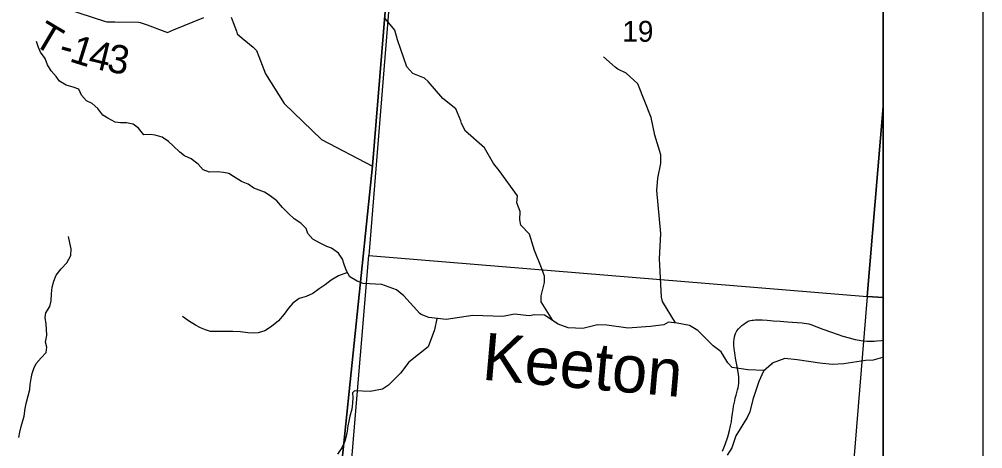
# Model space of a CAD drawing. Extents: x 0 to 42, y 0 to 22.
# Drawn here: x 8.033 to 9, y 17.823 to 18.254 of the extents above; entities that cross this region are included whole.
import ezdxf

# ---------------------------------------------------------------- set-up
doc = ezdxf.new("R2010")
doc.units = 0
for name, color, linetype in [('GM_X_County_Road', 7, 'Continuous'), ('GM_X_Minor_River', 7, 'Continuous'), ('GM_X_Minor_River_Text', 7, 'Continuous'), ('GM_X_Section', 7, 'Continuous'), ('GM_X_Section_Text', 7, 'Continuous'), ('GM_X_Township', 7, 'Continuous'), ('GM_X_Township_Road', 7, 'Continuous'), ('GM_X_Township_Road_Text', 7, 'Continuous'), ('GM_X_Unincorporated', 7, 'Continuous'), ('SH_Cut_Line', 7, 'Continuous'), ('SH_Data', 7, 'Continuous')]:
    doc.layers.add(name, color=color, linetype=linetype)

msp = doc.modelspace()

# ---------------------------------------------------------------- linework, layer by layer
at = {"layer": 'GM_X_County_Road'}
msp.add_lwpolyline([(8.73894, 17.82041), (8.7415, 17.82735), (8.74416, 17.83494), (8.74592, 17.84109), (8.74708, 17.8459), (8.74786, 17.85001), (8.74841, 17.85392), (8.74892, 17.85824), (8.74952, 17.86238), (8.75005, 17.86554), (8.75056, 17.86842), (8.75115, 17.87112), (8.75181, 17.87379), (8.75255, 17.87654), (8.7533, 17.87918), (8.75403, 17.88187), (8.75454, 17.88399), (8.75495, 17.88607), (8.75529, 17.8888), (8.75542, 17.89092), (8.75542, 17.893), (8.75528, 17.89504), (8.755, 17.89754), (8.7547, 17.8998), (8.75378, 17.90527), (8.75209, 17.91377), (8.75117, 17.91913), (8.75058, 17.92327), (8.75036, 17.92701), (8.75038, 17.92999), (8.75062, 17.93268), (8.75103, 17.93513), (8.75158, 17.93735), (8.75192, 17.93832), (8.75232, 17.93924), (8.75343, 17.94104), (8.755, 17.94303), (8.75672, 17.94484), (8.75847, 17.94646), (8.76041, 17.94798), (8.76217, 17.94923), (8.76374, 17.95021), (8.76478, 17.95073), (8.76579, 17.95115), (8.76718, 17.95153), (8.76863, 17.95181), (8.77009, 17.95198), (8.77162, 17.95209), (8.77519, 17.95215), (8.77882, 17.95206), (8.78368, 17.95177), (8.78972, 17.95129), (8.7969, 17.95077), (8.80423, 17.95023), (8.81871, 17.94928), (8.821, 17.949), (8.82322, 17.94862), (8.82547, 17.94806), (8.82752, 17.94744), (8.83341, 17.94532), (8.83972, 17.94295), (8.84814, 17.93975), (8.85403, 17.93776), (8.85966, 17.93596), (8.86617, 17.93404), (8.87189, 17.93263), (8.87613, 17.93175), (8.87983, 17.9312), (8.88357, 17.93087), (8.88611, 17.93078), (8.88856, 17.93078), (8.89102, 17.93087), (8.89374, 17.93111), (8.8986, 17.93161), (8.9, 17.9318)], dxfattribs=at)
at = {"layer": 'GM_X_Minor_River'}
for points in [[(8.56883, 17.9514), (8.55708, 17.97027), (8.55708, 17.97634), (8.56028, 17.98963), (8.56027, 17.99588), (8.55723, 18.00441), (8.55021, 18.02185), (8.54547, 18.03796), (8.53675, 18.04724), (8.53561, 18.05236), (8.53598, 18.0607), (8.53275, 18.06961), (8.53331, 18.07644), (8.51493, 18.10201), (8.50925, 18.10882), (8.50015, 18.12455), (8.48121, 18.14139), (8.47704, 18.14916), (8.47628, 18.15162), (8.47135, 18.16375), (8.45828, 18.17416), (8.44351, 18.1912), (8.43991, 18.19442), (8.42836, 18.19914), (8.42211, 18.20576), (8.41281, 18.23286), (8.41034, 18.24253), (8.40037, 18.25436)], [(8.37849, 17.98872), (8.37241, 17.99091), (8.36521, 17.99545), (8.36161, 18.00132), (8.35952, 18.00758), (8.35761, 18.01307), (8.35382, 18.01913), (8.34681, 18.02405), (8.34189, 18.02575), (8.3347, 18.02934), (8.32788, 18.03293), (8.32296, 18.03861), (8.32143, 18.04372), (8.31594, 18.04902), (8.30931, 18.05337), (8.30363, 18.05867), (8.29738, 18.06492), (8.29188, 18.07155), (8.2843, 18.07703), (8.27938, 18.08005), (8.27427, 18.08213), (8.26878, 18.0842), (8.2631, 18.08837), (8.25648, 18.09082), (8.24852, 18.09592), (8.2436, 18.09876), (8.23849, 18.10007), (8.23187, 18.10063), (8.22431, 18.10023), (8.21787, 18.1025), (8.21295, 18.10818), (8.20594, 18.11366), (8.19931, 18.11649), (8.19439, 18.12028), (8.18776, 18.12652), (8.18302, 18.13107), (8.17696, 18.13523), (8.16996, 18.13749), (8.16466, 18.13805), (8.15842, 18.13784), (8.15311, 18.14428), (8.14781, 18.14844), (8.14119, 18.14976), (8.13495, 18.14974), (8.12965, 18.1503), (8.12227, 18.15427), (8.11734, 18.15748), (8.11242, 18.16411), (8.10673, 18.16922), (8.10105, 18.17187), (8.09594, 18.17736), (8.09328, 18.18361), (8.0876, 18.18531), (8.08041, 18.18757), (8.07378, 18.19135), (8.07037, 18.19627), (8.06544, 18.20195), (8.06165, 18.20801), (8.05955, 18.21408), (8.05481, 18.22052), (8.05273, 18.22526), (8.05063, 18.23132)], [(8.69195, 17.94909), (8.67873, 17.97051), (8.67778, 17.97505), (8.67565, 18.01336), (8.67695, 18.03878), (8.67312, 18.08182), (8.67405, 18.09415), (8.67706, 18.10895), (8.67724, 18.11749), (8.67097, 18.13739), (8.66754, 18.15521), (8.65388, 18.18894), (8.64214, 18.19954), (8.634, 18.20351), (8.63135, 18.2054), (8.61961, 18.21581)], [(8.05929, 17.95441), (8.06003, 17.95915), (8.06418, 17.96542), (8.06531, 17.9713), (8.06567, 17.97813), (8.0666, 17.98496), (8.06811, 17.99085), (8.07055, 17.99692), (8.07546, 18.00338), (8.08131, 18.00946), (8.08508, 18.01668), (8.08564, 18.02351), (8.0843, 18.02938), (8.08296, 18.03583)], [(8.36264, 17.99965), (8.35386, 17.99637), (8.34631, 17.99199), (8.34026, 17.98743), (8.33422, 17.98324), (8.32799, 17.97868), (8.32137, 17.97544), (8.31438, 17.97372), (8.30796, 17.96896), (8.30343, 17.96402), (8.29909, 17.95775), (8.29343, 17.95129), (8.28663, 17.9454), (8.27983, 17.94121), (8.27321, 17.9393), (8.26811, 17.93872), (8.26281, 17.93928), (8.25544, 17.94002), (8.24768, 17.94039), (8.23104, 17.94035), (8.22536, 17.94053), (8.22026, 17.94223), (8.21534, 17.94411), (8.21022, 17.94695), (8.20322, 17.9511), (8.19716, 17.95546)], [(8.78088, 17.9013), (8.76445, 17.90216), (8.74873, 17.90442), (8.74418, 17.90916), (8.73774, 17.91998), (8.72959, 17.92623), (8.71425, 17.9414), (8.70572, 17.94652), (8.69341, 17.94897), (8.68471, 17.94971), (8.67997, 17.94723), (8.66672, 17.9455), (8.64363, 17.94394), (8.64211, 17.94413), (8.62299, 17.94676), (8.61353, 17.94712), (8.59895, 17.94349), (8.584, 17.94422), (8.57415, 17.948), (8.56051, 17.95672), (8.55067, 17.95727), (8.54499, 17.95631), (8.53022, 17.95781), (8.51848, 17.95551), (8.48838, 17.9566), (8.46188, 17.95237), (8.44428, 17.95443), (8.4367, 17.95765), (8.43537, 17.95841), (8.41927, 17.97624), (8.41207, 17.98211), (8.3973, 17.9876), (8.37849, 17.98872)], [(8.03304, 17.8341), (8.03416, 17.83942), (8.03528, 17.84511), (8.0366, 17.84985), (8.03829, 17.85573), (8.03941, 17.86332), (8.04035, 17.86845), (8.04241, 17.87604), (8.04391, 17.8823), (8.04447, 17.88723), (8.04541, 17.89331), (8.04653, 17.89824), (8.04803, 17.90336), (8.05048, 17.9083), (8.05558, 17.91419), (8.06049, 17.91932), (8.06123, 17.92464), (8.05971, 17.92975), (8.06102, 17.93639), (8.06063, 17.94284), (8.06062, 17.94796), (8.05929, 17.95441)], [(8.45224, 17.9535), (8.45003, 17.94214), (8.44362, 17.9251), (8.42413, 17.90968), (8.41587, 17.89873), (8.40381, 17.88667), (8.3977, 17.88273), (8.38554, 17.88036), (8.36963, 17.88112)], [(8.9, 17.91439), (8.89942, 17.91436), (8.89014, 17.91168), (8.88238, 17.91129), (8.86061, 17.90802), (8.84888, 17.90724), (8.83657, 17.90874), (8.81385, 17.91212), (8.80135, 17.91343), (8.78867, 17.90866), (8.78811, 17.90771), (8.78016, 17.90067), (8.77525, 17.8904), (8.76921, 17.87235), (8.76638, 17.85999), (8.76354, 17.85429), (8.7522, 17.83603), (8.74824, 17.82387), (8.7437, 17.81645)], [(8.36963, 17.88112), (8.36789, 17.87899), (8.36809, 17.87425), (8.36791, 17.86875), (8.36698, 17.86249), (8.3651, 17.85566), (8.36397, 17.85072), (8.36323, 17.84579), (8.36229, 17.84048), (8.36135, 17.83554), (8.36023, 17.83061), (8.35702, 17.82397), (8.35288, 17.81751)]]:
    msp.add_lwpolyline(points, dxfattribs=at)
at = {"layer": 'GM_X_Section'}
msp.add_lwpolyline([(8.384, 18.01657), (8.88396, 17.97572), (8.84322, 17.47731), (8.3427, 17.52106)], close=True, dxfattribs=at)
at = {"layer": 'GM_X_Township'}
msp.add_lwpolyline([(8.42127, 18.51405), (8.38769, 18.10646), (8.32232, 17.47301), (8.30468, 17.09885), (8.29856, 17.02621), (8.2967, 17.00562), (8.09356, 17.02392), (8.06488, 17.0255), (8.03278, 17.02883), (7.97896, 17.0312), (7.36254, 17.08083), (7.35717, 17.08127), (7.35122, 17.08175), (7.35051, 17.0818), (7.34212, 17.08248), (7.2769, 17.08773), (7.22466, 17.09014), (6.78886, 17.12464), (6.70312, 17.1317), (6.64854, 17.1358), (6.05163, 17.18401)], dxfattribs=at)
at = {"layer": 'GM_X_Township_Road'}
msp.add_lwpolyline([(8.9, 16.95771), (8.9, 20.00639), (8.75955, 20.01746), (8.65628, 20.02413), (8.5294, 20.03351), (8.48531, 19.43126), (8.46517, 19.12289), (8.46366, 19.1008), (8.46152, 19.07253), (8.46207, 19.06399), (8.4621, 19.05934), (8.4614, 19.04662), (8.46117, 19.04011), (8.46085, 19.02695), (8.42127, 18.51405), (8.38769, 18.10646), (8.32232, 17.47301), (8.30468, 17.09885), (8.29856, 17.02621), (8.2967, 17.00562), (8.30518, 17.00518), (8.669, 16.9761)], close=True, dxfattribs=at)
for points in [[(8.07985, 18.26449), (8.1201, 18.25143), (8.12139, 18.25101), (8.12944, 18.25087), (8.15295, 18.25048), (8.15476, 18.25044), (8.16188, 18.24782), (8.17953, 18.24132), (8.18206, 18.24038), (8.18827, 18.24293), (8.21874, 18.25541)], [(8.24595, 18.25557), (8.24793, 18.25029), (8.25123, 18.24149), (8.25221, 18.23887), (8.25723, 18.23458), (8.26796, 18.22541), (8.27154, 18.22235), (8.27395, 18.21606)], [(8.27395, 18.21606), (8.28049, 18.19898), (8.29922, 18.16923), (8.33668, 18.13286), (8.3878, 18.1062)]]:
    msp.add_lwpolyline(points, dxfattribs=at)
at = {"layer": 'GM_X_Unincorporated'}
for points in [[(8.9, 18.16608), (8.9, 18.47928), (8.42464, 18.51753), (8.38436, 18.0206), (8.384, 18.01657), (8.88396, 17.97572)], [(8.9, 17.97443), (8.9, 18.16608), (8.88396, 17.97572)], [(8.9, 17.47238), (8.9, 17.97443), (8.88396, 17.97572), (8.84322, 17.47731)]]:
    msp.add_lwpolyline(points, close=True, dxfattribs=at)
at = {"layer": 'SH_Cut_Line'}
for points in [[(8.17227, 15.49063), (8.24231, 16.32059), (8.26133, 16.54947), (8.2967, 17.00562), (8.29856, 17.02621), (8.30468, 17.09885), (8.32232, 17.47301), (8.38769, 18.10646), (8.42127, 18.51405), (8.46085, 19.02695), (8.46117, 19.04011), (8.4614, 19.04662), (8.4621, 19.05934), (8.46207, 19.06399), (8.46152, 19.07253), (8.46366, 19.1008), (8.46517, 19.12289), (8.48531, 19.43126), (8.5294, 20.03351), (8.55155, 20.24789), (8.57059, 20.47391), (8.6039, 20.89865), (8.604, 20.9), (2.1, 20.9)], [(8.9, 14.1), (8.9, 20.00639), (8.75955, 20.01746), (8.65628, 20.02413), (8.5294, 20.03351), (8.48531, 19.43126), (8.46517, 19.12289), (8.46366, 19.1008), (8.46152, 19.07253), (8.46207, 19.06399), (8.4621, 19.05934), (8.4614, 19.04662), (8.46117, 19.04011), (8.46085, 19.02695), (8.42127, 18.51405), (8.38769, 18.10646), (8.32232, 17.47301), (8.30468, 17.09885), (8.29856, 17.02621), (8.2967, 17.00562), (8.26133, 16.54947), (8.24231, 16.32059), (8.17227, 15.49063)]]:
    msp.add_lwpolyline(points, dxfattribs=at)
at = {"layer": 'SH_Data'}
for p, q in [((9, 21), (9, 14)), ((8.9, 20.9), (8.9, 14.1))]:
    msp.add_line(p, q, dxfattribs=at)

# ---------------------------------------------------------------- texts
at = {"layer": 'GM_X_Minor_River_Text'}
msp.add_text('Keeton', height=0.047346, rotation=355.00136, dxfattribs=at).set_placement((8.49683, 17.89228))
at = {"layer": 'GM_X_Section_Text'}
msp.add_text('19', height=0.020928, rotation=0.00001, dxfattribs=at).set_placement((8.63849, 18.23101))
at = {"layer": 'GM_X_Township_Road_Text'}
for s, rotation, p in [('T', 329.3126, (8.04599, 18.22871)), ('1', 342.68913, (8.08275, 18.2116)), ('4', 346.32264, (8.10135, 18.20586)), ('-', 344.36948, (8.07173, 18.21468)), ('3', 350.19707, (8.12041, 18.2013))]:
    msp.add_text(s, height=0.02841, rotation=rotation, dxfattribs=at).set_placement(p)

doc.saveas('drawing.dxf')
